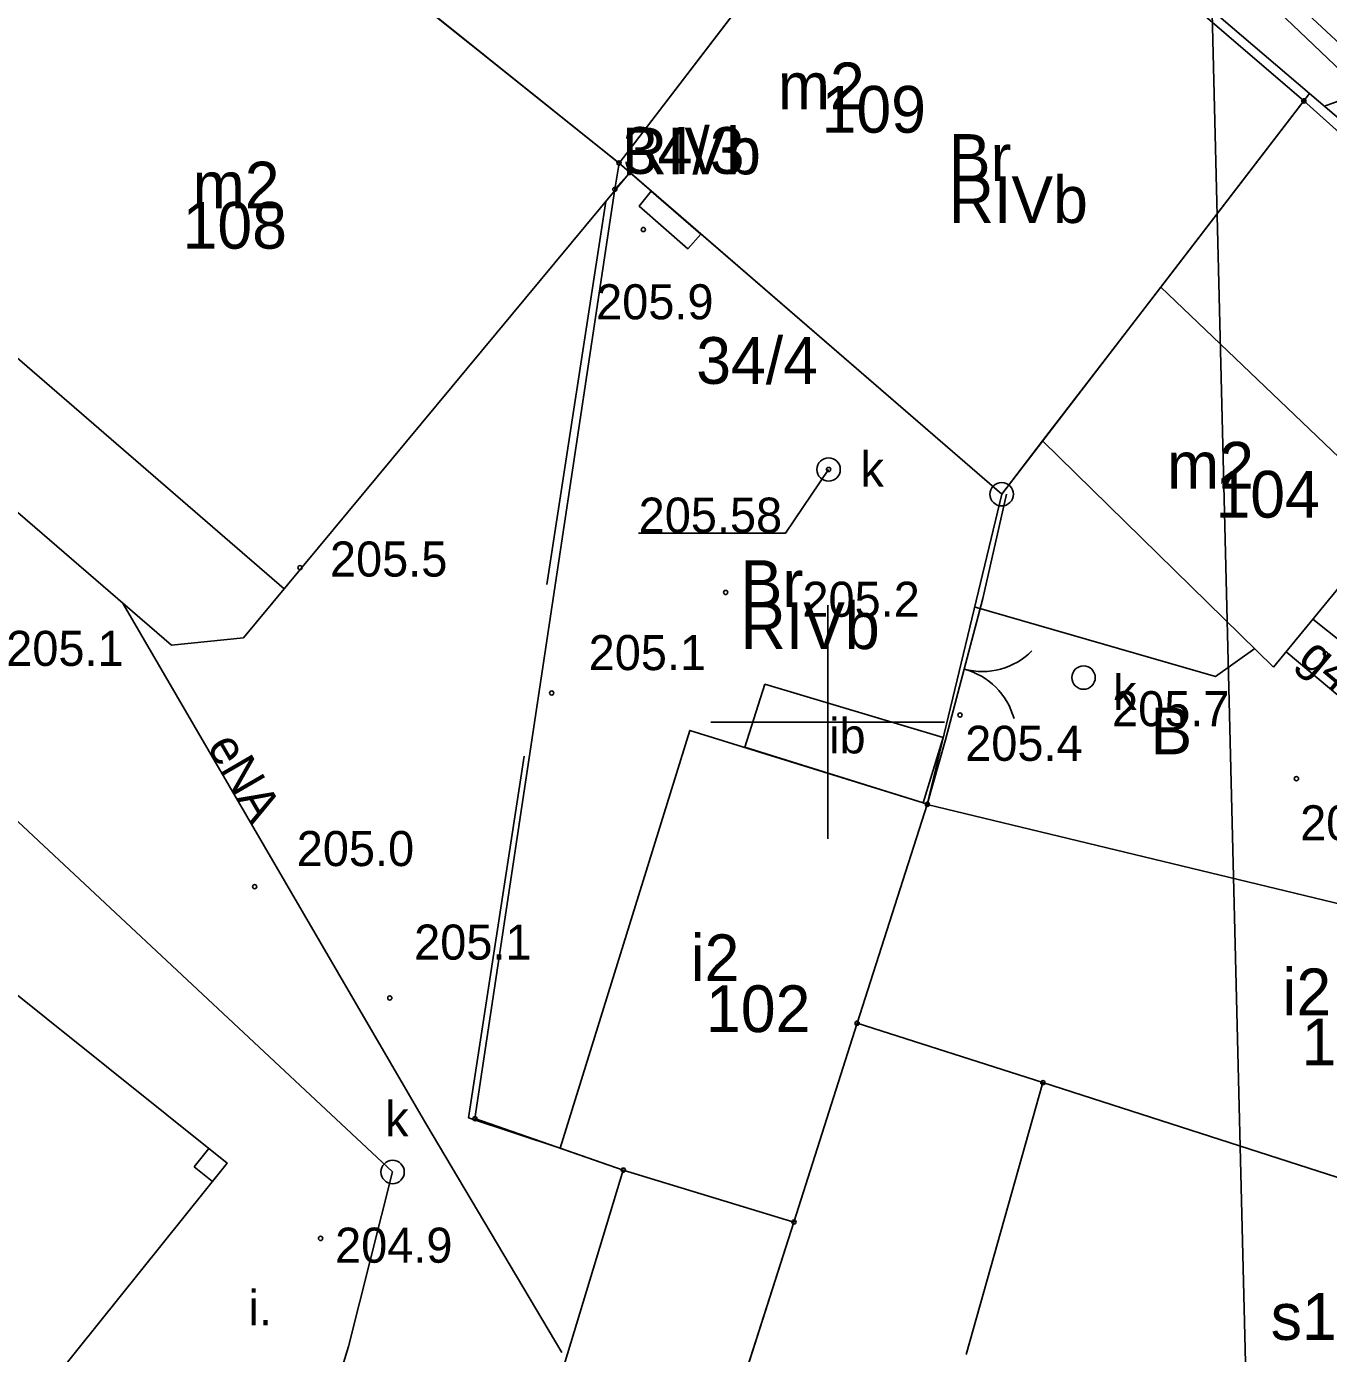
# Model space of a CAD drawing. Extents: x 6512400 to 6513200, y 6022500 to 6022750.
# Drawn here: x 6512782.87 to 6512810.71, y 6022636.5 to 6022664.87 of the extents above; entities that cross this region are included whole.
import ezdxf

# ---------------------------------------------------------------- set-up
doc = ezdxf.new("R2010")
doc.units = 0
for name, color, linetype in [('202-punkt graniczny', 7, 'Continuous'), ('203-punkt graniczny', 7, 'Continuous'), ('209-oznaczenie konturu klasyfikacyjnego', 7, 'Continuous'), ('210-oznaczenie konturu użytku gruntowego', 7, 'Continuous'), ('211-numer działki ewidencyjnej', 7, 'Continuous'), ('216-obręb ewidencyjny', 7, 'Continuous'), ('217-kontur klasyfikacyjny', 7, 'Continuous'), ('218-kontur użytku gruntowego', 7, 'Continuous'), ('219-działka ewidencyjna', 7, 'Continuous'), ('312-budynek ewidencyjny', 7, 'Continuous'), ('312-oznaczenie budynku ewidencyjnego', 7, 'Continuous'), ('312-oznaczenie budynku ewidencyjnego-Atr117', 7, 'Continuous'), ('320-blok - kondygnacja nadziemna', 7, 'Continuous'), ('352-schody', 7, 'Continuous'), ('356-Świetlik', 7, 'Continuous'), ('brama', 7, 'Continuous'), ('chodnik (powierzchnia)', 7, 'Continuous'), ('inna budowla', 7, 'Continuous'), ('inna budowla-Atr17', 7, 'Continuous'), ('Obszar opracowania', 7, 'Continuous'), ('obszar utwardzony', 7, 'Continuous'), ('obszar utwardzony-Atr17', 7, 'Continuous'), ('ogrodzenie trwałe', 7, 'Continuous'), ('ogrodzenie trwałe (linia)', 7, 'Continuous'), ('pikieta naturalna', 7, 'Continuous'), ('pikieta naturalna-Atr2', 7, 'Continuous'), ('przewód elektroenergetyczny (linia)', 7, 'Continuous'), ('przewód elektroenergetyczny (linia)-Atr1', 7, 'Continuous'), ('przewód gazowy (linia)', 7, 'Continuous'), ('przewód gazowy (linia)-Atr1', 7, 'Continuous'), ('przewód kanalizacyjny (linia)', 7, 'Continuous'), ('przewód telekomunikacyjny (linia)', 7, 'Continuous'), ('punkt o określonej wysokości (sieć kanalizacyjna)', 7, 'Continuous'), ('punkt o określonej wysokości (sieć kanalizacyjna)-Atr2', 7, 'Continuous'), ('punkt wysokościowy naturalny', 7, 'Continuous'), ('punkt wysokościowy naturalny-Atr2', 7, 'Continuous'), ('wiata', 7, 'Continuous'), ('Wstawianie ramki sekcyjnej z opisem', 7, 'Continuous'), ('właz okrągły - siec kanalizacyjna (punkt)', 7, 'Continuous'), ('właz okrągły - siec kanalizacyjna (punkt)-Atr17', 7, 'Continuous')]:
    doc.layers.add(name, color=color, linetype=linetype)

# ---------------------------------------------------------------- blocks, each defined once
blk = doc.blocks.new('203')
blk.add_circle((0, 0), 0.045)
blk = doc.blocks.new('202')
blk.add_circle((0, 0), 0.25)
blk = doc.blocks.new('PW01')
blk.add_circle((0, 0), 0.045)
blk = doc.blocks.new('US22')
blk.add_circle((0, 0), 0.25)
blk = doc.blocks.new('RAMKA500K')
for p, q in [((0, 147.5), (0, 152.5)), ((400, 147.5), (400, 152.5)), ((0, 150), (2.5, 150)), ((397.5, 150), (400, 150))]:
    blk.add_line(p, q)
blk = doc.blocks.new('IB10')
for p, q in [((0, 0), (0, 0.5)), ((0, 0.5), (0.5, 0.5)), ((0.5, 0), (0.5, 0.5)), ((0, 0), (0.5, 0))]:
    blk.add_line(p, q)
blk = doc.blocks.new('OK02')
for centre, start, end in [((-1.5, 0), 0, 60), ((1.5, 0), 120, 180)]:
    blk.add_arc(centre, 1.5, start, end)

msp = doc.modelspace()

# ---------------------------------------------------------------- linework, layer by layer
at = {"layer": '216-obręb ewidencyjny'}
for points in [[(6512836.687, 6022675.173), (6512833.61, 6022675.02), (6512828.67, 6022670.98), (6512801.96, 6022670.34), (6512810.18, 6022663.28), (6512825.37, 6022649.66), (6512838.47, 6022634.29), (6512852.25, 6022608.25), (6512853.17, 6022604.51), (6512855.78, 6022583.95), (6512858.85, 6022571.74), (6512828.23, 6022562.62), (6512818.47, 6022559.72), (6512824.714, 6022553.406)], [(6512780.7, 6022581.02), (6512806.2, 6022572.11), (6512806.62, 6022563.51), (6512811.41, 6022558.95), (6512818.47, 6022559.72), (6512828.23, 6022562.62), (6512858.85, 6022571.74), (6512855.78, 6022583.95), (6512853.17, 6022604.51), (6512852.25, 6022608.25), (6512838.47, 6022634.29), (6512825.37, 6022649.66), (6512810.18, 6022663.28), (6512801.96, 6022670.34), (6512796.96, 6022674.74), (6512790.49, 6022674.74), (6512785.56, 6022674.74), (6512768.24, 6022674.27)]]:
    msp.add_lwpolyline(points, dxfattribs=at)
at = {"layer": '217-kontur klasyfikacyjny'}
for points in [[(6512801.96, 6022670.34), (6512795.54, 6022661.95)], [(6512810.18, 6022663.28), (6512801.96, 6022670.34)], [(6512795.54, 6022661.95), (6512786.09, 6022669.52)], [(6512803.72, 6022654.87), (6512810.18, 6022663.28)], [(6512795.54, 6022661.95), (6512795.45, 6022661.39)], [(6512795.45, 6022661.39), (6512795.54, 6022661.95)], [(6512795.77, 6022661.75), (6512795.54, 6022661.95)], [(6512795.54, 6022661.95), (6512795.77, 6022661.75)], [(6512795.77, 6022661.75), (6512795.45, 6022661.39)], [(6512795.45, 6022661.39), (6512795.77, 6022661.75)], [(6512803.72, 6022654.87), (6512795.77, 6022661.75)], [(6512795.77, 6022661.75), (6512803.72, 6022654.87)], [(6512795.45, 6022661.39), (6512792.46, 6022641.52)], [(6512792.46, 6022641.52), (6512795.45, 6022661.39)], [(6512802.13, 6022648.24), (6512803.72, 6022654.87)], [(6512800.63, 6022643.56), (6512802.13, 6022648.24)], [(6512799.28, 6022639.31), (6512800.63, 6022643.56)], [(6512792.46, 6022641.52), (6512795.63, 6022640.42)], [(6512795.63, 6022640.42), (6512792.46, 6022641.52)], [(6512795.63, 6022640.42), (6512799.28, 6022639.31)], [(6512799.28, 6022639.31), (6512795.63, 6022640.42)], [(6512795.87, 6022628.65), (6512799.28, 6022639.31)]]:
    msp.add_lwpolyline(points, dxfattribs=at)
at = {"layer": '218-kontur użytku gruntowego'}
for points in [[(6512801.96, 6022670.34), (6512795.54, 6022661.95)], [(6512795.54, 6022661.95), (6512801.96, 6022670.34)], [(6512810.18, 6022663.28), (6512801.96, 6022670.34)], [(6512801.96, 6022670.34), (6512810.18, 6022663.28)], [(6512795.54, 6022661.95), (6512786.09, 6022669.52)], [(6512786.09, 6022669.52), (6512795.54, 6022661.95)], [(6512803.72, 6022654.87), (6512810.18, 6022663.28)], [(6512810.18, 6022663.28), (6512803.72, 6022654.87)], [(6512825.37, 6022649.66), (6512810.18, 6022663.28)], [(6512810.18, 6022663.28), (6512825.37, 6022649.66)], [(6512795.54, 6022661.95), (6512795.45, 6022661.39)], [(6512795.45, 6022661.39), (6512795.54, 6022661.95)], [(6512795.77, 6022661.75), (6512795.54, 6022661.95)], [(6512795.54, 6022661.95), (6512795.77, 6022661.75)], [(6512795.77, 6022661.75), (6512795.45, 6022661.39)], [(6512795.45, 6022661.39), (6512795.77, 6022661.75)], [(6512803.72, 6022654.87), (6512795.77, 6022661.75)], [(6512795.77, 6022661.75), (6512803.72, 6022654.87)], [(6512795.45, 6022661.39), (6512792.46, 6022641.52)], [(6512792.46, 6022641.52), (6512795.45, 6022661.39)], [(6512802.13, 6022648.24), (6512803.72, 6022654.87)], [(6512803.72, 6022654.87), (6512802.13, 6022648.24)], [(6512800.63, 6022643.56), (6512802.13, 6022648.24)], [(6512802.13, 6022648.24), (6512800.63, 6022643.56)], [(6512799.28, 6022639.31), (6512800.63, 6022643.56)], [(6512800.63, 6022643.56), (6512799.28, 6022639.31)], [(6512804.6, 6022642.29), (6512800.63, 6022643.56)], [(6512800.63, 6022643.56), (6512804.6, 6022642.29)], [(6512816.57, 6022638.44), (6512804.6, 6022642.29)], [(6512804.6, 6022642.29), (6512816.57, 6022638.44)], [(6512792.46, 6022641.52), (6512795.63, 6022640.42)], [(6512795.63, 6022640.42), (6512792.46, 6022641.52)], [(6512795.63, 6022640.42), (6512799.28, 6022639.31)], [(6512799.28, 6022639.31), (6512795.63, 6022640.42)], [(6512799.28, 6022639.31), (6512795.87, 6022628.65)], [(6512795.87, 6022628.65), (6512799.28, 6022639.31)]]:
    msp.add_lwpolyline(points, dxfattribs=at)
at = {"layer": '219-działka ewidencyjna'}
for points in [[(6512801.96, 6022670.34), (6512795.54, 6022661.95)], [(6512801.96, 6022670.34), (6512810.18, 6022663.28)], [(6512810.18, 6022663.28), (6512803.72, 6022654.87)], [(6512825.37, 6022649.66), (6512810.18, 6022663.28)], [(6512795.54, 6022661.95), (6512795.45, 6022661.39)], [(6512795.77, 6022661.75), (6512795.54, 6022661.95)], [(6512795.77, 6022661.75), (6512795.45, 6022661.39)], [(6512803.72, 6022654.87), (6512795.77, 6022661.75)], [(6512795.45, 6022661.39), (6512792.46, 6022641.52)], [(6512803.72, 6022654.87), (6512802.13, 6022648.24)], [(6512802.13, 6022648.24), (6512800.63, 6022643.56)], [(6512800.63, 6022643.56), (6512799.28, 6022639.31)], [(6512804.6, 6022642.29), (6512800.63, 6022643.56)], [(6512816.57, 6022638.44), (6512804.6, 6022642.29)], [(6512795.63, 6022640.42), (6512792.46, 6022641.52)], [(6512799.28, 6022639.31), (6512795.63, 6022640.42)], [(6512799.28, 6022639.31), (6512795.87, 6022628.65)]]:
    msp.add_lwpolyline(points, dxfattribs=at)
at = {"layer": '312-budynek ewidencyjny'}
for points in [[(6512795.54, 6022661.95), (6512802.06, 6022670.47)], [(6512802.06, 6022670.47), (6512795.54, 6022661.95)], [(6512802.06, 6022670.47), (6512810.3, 6022663.44)], [(6512795.54, 6022661.95), (6512789.92, 6022666.46)], [(6512789.92, 6022666.46), (6512795.54, 6022661.95)], [(6512810.3, 6022663.44), (6512807.12, 6022659.3)], [(6512807.12, 6022659.3), (6512810.3, 6022663.44)], [(6512810.3, 6022663.44), (6512816.1, 6022658.5)], [(6512803.72, 6022654.87), (6512795.54, 6022661.95)], [(6512795.77, 6022661.75), (6512787.51, 6022651.8)], [(6512785.97, 6022651.64), (6512777.31, 6022659.12)], [(6512804.59, 6022656.01), (6512807.12, 6022659.3)], [(6512807.12, 6022659.3), (6512804.59, 6022656.01)], [(6512807.12, 6022659.3), (6512812.21, 6022654.44)], [(6512812.21, 6022654.44), (6512807.12, 6022659.3)], [(6512804.59, 6022656.01), (6512803.72, 6022654.87)], [(6512809.53, 6022651.17), (6512804.59, 6022656.01)], [(6512812.21, 6022654.44), (6512809.53, 6022651.17)], [(6512787.51, 6022651.8), (6512785.97, 6022651.64)], [(6512815.84, 6022644.93), (6512802.13, 6022648.24), (6512800.63, 6022643.56)], [(6512802.13, 6022648.24), (6512815.84, 6022644.93)], [(6512804.6, 6022642.29), (6512800.63, 6022643.56)], [(6512804.6, 6022642.29), (6512802.96, 6022636.48)], [(6512802.96, 6022636.48), (6512804.6, 6022642.29)], [(6512804.6, 6022642.29), (6512816.57, 6022638.44)], [(6512816.57, 6022638.44), (6512804.6, 6022642.29)]]:
    msp.add_lwpolyline(points, dxfattribs=at)
for points in [[(6512800.63, 6022643.56), (6512802.13, 6022648.24), (6512802.04, 6022648.27), (6512797.05, 6022649.82), (6512794.28, 6022640.89), (6512795.63, 6022640.42), (6512799.28, 6022639.31)], [(6512795.63, 6022640.42), (6512799.28, 6022639.31), (6512794.05, 6022622.97), (6512788.71, 6022624.64), (6512791.88, 6022634.2), (6512793.58, 6022633.67)]]:
    msp.add_lwpolyline(points, close=True, dxfattribs=at)
at = {"layer": '320-blok - kondygnacja nadziemna'}
msp.add_lwpolyline([(6512787.51, 6022651.8), (6512788.38, 6022652.85), (6512778.92, 6022661.03), (6512777.42, 6022659.24), (6512777.31, 6022659.12), (6512785.97, 6022651.64)], close=True, dxfattribs=at)
at = {"layer": '352-schody'}
msp.add_line((6512810.37, 6022652.2), (6512811.55, 6022651.26), dxfattribs=at)
at = {"layer": '356-Świetlik'}
msp.add_lwpolyline([(6512796.23, 6022661.35), (6512795.97, 6022661.03), (6512797.01, 6022660.12), (6512797.29, 6022660.43)], close=True, dxfattribs=at)
at = {"layer": 'brama'}
msp.add_lwpolyline([(6512803.32, 6022652.64), (6512802.52, 6022649.62)], dxfattribs=at)
at = {"layer": 'chodnik (powierzchnia)'}
msp.add_lwpolyline([(6512845.61, 6022610.5), (6512844.69, 6022613.44), (6512844.06, 6022613.28), (6512843.41, 6022615.01), (6512844.01, 6022615.23), (6512838.87, 6022629.83), (6512839.52, 6022630.32), (6512838.94, 6022631.84), (6512838.15, 6022631.88), (6512837.86, 6022632.79), (6512838.13, 6022633.96), (6512826.89, 6022646.81), (6512825.11, 6022648.85), (6512824.32, 6022649.76), (6512820.29, 6022654.03), (6512817.62, 6022656.88), (6512816.1, 6022658.5), (6512810.3, 6022663.44), (6512802.06, 6022670.47), (6512797.05, 6022674.74)], dxfattribs=at)
at = {"layer": 'inna budowla'}
msp.add_lwpolyline([(6512798.66, 6022650.81), (6512802.47, 6022649.67), (6512802.04, 6022648.27), (6512798.23, 6022649.46)], close=True, dxfattribs=at)
at = {"layer": 'Obszar opracowania'}
msp.add_lwpolyline([(6512710.98, 6022693.84), (6512748.35, 6022694.16), (6512798.11, 6022695.25), (6512807.47, 6022695.46), (6512809.66, 6022606.87), (6512863.71, 6022622.03), (6512875.13, 6022581.36), (6512755.22, 6022535.25), (6512691.61, 6022568.03), (6512709.16, 6022605.16)], close=True, dxfattribs=at)
at = {"layer": 'obszar utwardzony'}
msp.add_lwpolyline([(6512775.13, 6022653.27), (6512779.67, 6022649.83), (6512778.13, 6022647.8), (6512787.16, 6022640.57), (6512783.02, 6022635.41), (6512782.63, 6022634.93), (6512787.3, 6022631.38), (6512783.18, 6022625.97), (6512782.4, 6022624.88), (6512782.6, 6022624.74), (6512781.28, 6022622.94), (6512787.17, 6022619.72)], dxfattribs=at)
at = {"layer": 'ogrodzenie trwałe'}
for points in [[(6512794, 6022652.94), (6512795.26, 6022661.13)], [(6512803.32, 6022652.64), (6512803.82, 6022654.87)], [(6512802.13, 6022648.24), (6512802.52, 6022649.62)], [(6512792.32, 6022641.54), (6512793.51, 6022649.27)], [(6512794.28, 6022640.89), (6512792.32, 6022641.54)]]:
    msp.add_lwpolyline(points, dxfattribs=at)
at = {"layer": 'ogrodzenie trwałe (linia)'}
msp.add_lwpolyline([(6512803.13, 6022652.46), (6512808.29, 6022650.97), (6512809.13, 6022651.57)], dxfattribs=at)
at = {"layer": 'przewód elektroenergetyczny (linia)'}
msp.add_lwpolyline([(6512784.94, 6022652.53), (6512791.41, 6022641.42), (6512794.32, 6022636.52)], dxfattribs=at)
at = {"layer": 'przewód gazowy (linia)'}
msp.add_lwpolyline([(6512817.9, 6022656.58), (6512815.18, 6022653.28), (6512814.86, 6022652.89), (6512814.51, 6022652.47), (6512813.61, 6022651.39), (6512811.83, 6022649.8), (6512809.8, 6022651.5)], dxfattribs=at)
at = {"layer": 'przewód kanalizacyjny (linia)'}
for points in [[(6512810.62, 6022663.17), (6512812.44, 6022663.83)], [(6512780.05, 6022650.33), (6512790.7, 6022640.38)], [(6512784.81, 6022621.53), (6512786.17, 6022625.59), (6512788.31, 6022631.92), (6512789.76, 6022636.65), (6512790.7, 6022640.38)]]:
    msp.add_lwpolyline(points, dxfattribs=at)
at = {"layer": 'przewód telekomunikacyjny (linia)'}
for points in [[(6512803.2, 6022671.69), (6512803.68, 6022670.87), (6512814.12, 6022660.92), (6512820.62, 6022654.75), (6512822.04, 6022653.36), (6512827.37, 6022648.58), (6512829.25, 6022646.9)], [(6512829.25, 6022646.9), (6512828.69, 6022647.83), (6512819.07, 6022656.76), (6512812.33, 6022663.22), (6512803.2, 6022671.69)]]:
    msp.add_lwpolyline(points, dxfattribs=at)
at = {"layer": 'punkt o określonej wysokości (sieć kanalizacyjna)-Atr2'}
msp.add_lwpolyline([(6512800.02, 6022655.4), (6512799.1, 6022654.04), (6512795.959, 6022654.04)], dxfattribs=at)
at = {"layer": 'wiata'}
msp.add_lwpolyline([(6512769.62, 6022646.34), (6512783.02, 6022635.41), (6512787.16, 6022640.57), (6512778.13, 6022647.8), (6512775.89, 6022649.52), (6512773.2, 6022646.66), (6512770.59, 6022649.11)], close=True, dxfattribs=at)

# ---------------------------------------------------------------- block references
at = {"layer": '202-punkt graniczny'}
msp.add_blockref('202', (6512803.72, 6022654.87), dxfattribs=at)
at = {"layer": '203-punkt graniczny'}
for p in [(6512810.18, 6022663.28), (6512795.54, 6022661.95), (6512795.77, 6022661.75), (6512795.45, 6022661.39), (6512802.13, 6022648.24), (6512800.63, 6022643.56), (6512804.6, 6022642.29), (6512792.46, 6022641.52), (6512795.63, 6022640.42), (6512799.28, 6022639.31)]:
    msp.add_blockref('203', p, dxfattribs=at)
at = {"layer": 'brama', "rotation": -104.837}
msp.add_blockref('OK02', (6512802.92, 6022651.13), dxfattribs=at)
at = {"layer": 'pikieta naturalna'}
for p in [(6512797.82, 6022652.77), (6512794.1, 6022650.62), (6512787.75, 6022646.48), (6512790.64, 6022644.1), (6512789.16, 6022638.96)]:
    msp.add_blockref('PW01', p, dxfattribs=at)
at = {"layer": 'punkt o określonej wysokości (sieć kanalizacyjna)'}
msp.add_blockref('PW01', (6512800.02, 6022655.4), dxfattribs=at)
at = {"layer": 'punkt wysokościowy naturalny'}
for p in [(6512796.06, 6022660.53), (6512788.72, 6022653.3), (6512810.64, 6022651.46), (6512802.83, 6022650.15), (6512810.02, 6022648.79)]:
    msp.add_blockref('PW01', p, dxfattribs=at)
at = {"layer": 'wiata', "rotation": 141.317}
msp.add_blockref('IB10', (6512787.16, 6022640.57), dxfattribs=at)
at = {"layer": 'Wstawianie ramki sekcyjnej z opisem'}
for p in [(6512400, 6022500), (6512800, 6022500)]:
    msp.add_blockref('RAMKA500K', p, dxfattribs=at)
at = {"layer": 'właz okrągły - siec kanalizacyjna (punkt)'}
for p in [(6512800.02, 6022655.4), (6512805.47, 6022650.95), (6512790.7, 6022640.38)]:
    msp.add_blockref('US22', p, dxfattribs=at)

# ---------------------------------------------------------------- texts
at = {"layer": '209-oznaczenie konturu klasyfikacyjnego'}
for p in [(6512795.6, 6022661.71), (6512802.59, 6022660.67), (6512798.14, 6022651.56)]:
    msp.add_text('RIVb', height=1, dxfattribs=at).set_placement(p)
at = {"layer": '210-oznaczenie konturu użytku gruntowego'}
for s, p in [('R', (6512795.6, 6022661.71)), ('Br', (6512802.59, 6022661.57)), ('Br', (6512798.14, 6022652.46)), ('B', (6512806.9, 6022649.31))]:
    msp.add_text(s, height=1, dxfattribs=at).set_placement(p)
at = {"layer": '211-numer działki ewidencyjnej'}
for s, p in [('34/3', (6512795.62, 6022661.72)), ('34/4', (6512797.19, 6022657.23))]:
    msp.add_text(s, height=1, dxfattribs=at).set_placement(p)
at = {"layer": '312-oznaczenie budynku ewidencyjnego'}
for s, p in [('109', (6512799.87, 6022662.6)), ('108', (6512786.21, 6022660.12)), ('104', (6512808.29, 6022654.37)), ('102', (6512797.4, 6022643.37)), ('100', (6512810.13, 6022642.66))]:
    msp.add_text(s, height=1, dxfattribs=at).set_placement(p)
at = {"layer": '312-oznaczenie budynku ewidencyjnego-Atr117'}
for s, p in [('m2', (6512798.935, 6022663.1)), ('m2', (6512786.425, 6022660.98)), ('m2', (6512807.255, 6022654.99)), ('i2', (6512797.072, 6022644.46)), ('i2', (6512809.722, 6022643.73)), ('s1', (6512809.471, 6022636.79))]:
    msp.add_text(s, height=1, dxfattribs=at).set_placement(p)
at = {"layer": 'inna budowla-Atr17'}
msp.add_text('ib', height=0.75, dxfattribs=at).set_placement((6512800.03, 6022649.33))
at = {"layer": 'obszar utwardzony-Atr17'}
msp.add_text('i.', height=0.75, dxfattribs=at).set_placement((6512787.62, 6022637.1))
at = {"layer": 'pikieta naturalna-Atr2'}
for s, p in [('205.2', (6512799.46, 6022652.25)), ('205.1', (6512782.44, 6022651.2)), ('205.1', (6512794.89, 6022651.11)), ('205.0', (6512788.65, 6022646.92)), ('205.1', (6512791.16, 6022644.92)), ('204.9', (6512789.47, 6022638.44))]:
    msp.add_text(s, height=0.75, dxfattribs=at).set_placement(p)
at = {"layer": 'przewód elektroenergetyczny (linia)-Atr1'}
msp.add_text('eNA', height=0.75, rotation=300.209, dxfattribs=at).set_placement((6512786.72, 6022649.48))
at = {"layer": 'przewód gazowy (linia)-Atr1'}
msp.add_text('g40', height=0.75, rotation=320.055, dxfattribs=at).set_placement((6512810.03, 6022651.3))
at = {"layer": 'punkt o określonej wysokości (sieć kanalizacyjna)-Atr2'}
msp.add_text('205.58', height=0.75, dxfattribs=at).set_placement((6512795.959, 6022654.048))
at = {"layer": 'punkt wysokościowy naturalny-Atr2'}
for s, p in [('205.9', (6512795.05, 6022658.61)), ('205.5', (6512789.36, 6022653.11)), ('205.7', (6512806.08, 6022649.91)), ('205.4', (6512802.94, 6022649.17)), ('205.6', (6512810.1, 6022647.47))]:
    msp.add_text(s, height=0.75, dxfattribs=at).set_placement(p)
at = {"layer": 'właz okrągły - siec kanalizacyjna (punkt)-Atr17'}
for p in [(6512800.7, 6022655.03), (6512806.1, 6022650.26), (6512790.54, 6022641.14)]:
    msp.add_text('k', height=0.75, dxfattribs=at).set_placement(p)

doc.saveas('drawing.dxf')
